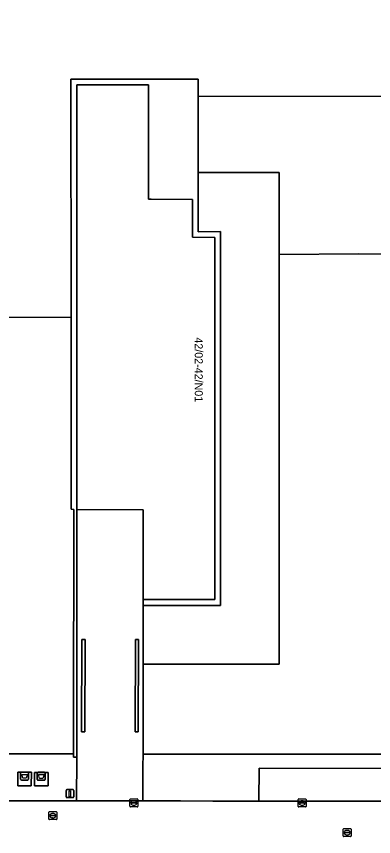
# Model space of a CAD drawing. Extents: x 161477 to 163040, y 383680 to 384871.
# Drawn here: x 162097.4 to 162142.1, y 384500.6 to 384603.1 of the extents above; entities that cross this region are included whole.
import ezdxf

# ---------------------------------------------------------------- set-up
doc = ezdxf.new("R2010")
doc.units = 0
for name, color, linetype in [('IMGEO_Afval_apart_plaats', 7, 'Continuous'), ('IMGEO_Berm_groen', 7, 'Continuous'), ('IMGEO_Groenvoorziening', 7, 'Continuous'), ('IMGEO_Kolk', 7, 'Continuous'), ('IMGEO_Lichtmast', 7, 'Continuous'), ('IMGEO_Muur', 7, 'Continuous'), ('IMGEO_Pand', 7, 'Continuous'), ('IMGEO_Pand_nummerreeks', 7, 'Continuous'), ('IMGEO_Rijbaan_lokaal_open', 7, 'Continuous'), ('IMGEO_Rioolput', 7, 'Continuous'), ('IMGEO_Terreindeel_halfverhard', 7, 'Continuous'), ('IMGEO_Voetpad_gesloten', 7, 'Continuous'), ('IMGEO_Voetpad_open', 7, 'Continuous')]:
    doc.layers.add(name, color=color, linetype=linetype)

msp = doc.modelspace()

# ---------------------------------------------------------------- linework, layer by layer
at = {"layer": 'IMGEO_Afval_apart_plaats'}
for p, q in [((162098.03, 384508.63), (162098.82, 384508.63)), ((162098.82, 384508.63), (162098.03, 384508.63)), ((162100.11, 384508.6), (162100.9, 384508.6)), ((162100.9, 384508.6), (162100.11, 384508.6)), ((162097.93, 384507.73), (162097.93, 384508.53)), ((162097.93, 384508.53), (162097.93, 384507.73)), ((162098.82, 384507.63), (162098.03, 384507.63)), ((162098.03, 384507.63), (162098.82, 384507.63)), ((162098.92, 384508.53), (162098.92, 384507.73)), ((162098.92, 384507.73), (162098.92, 384508.53)), ((162100.01, 384507.7), (162100.01, 384508.5)), ((162100.01, 384508.5), (162100.01, 384507.7)), ((162100.9, 384507.6), (162100.11, 384507.6)), ((162100.11, 384507.6), (162100.9, 384507.6)), ((162101, 384508.5), (162101, 384507.7)), ((162101, 384507.7), (162101, 384508.5))]:
    msp.add_line(p, q, dxfattribs=at)
for points in [[(162098.07, 384508.34), (162098.78, 384508.34), (162098.63, 384507.87), (162098.22, 384507.87), (162098.07, 384508.34)], [(162100.15, 384508.32), (162100.86, 384508.32), (162100.71, 384507.84), (162100.3, 384507.84), (162100.15, 384508.32)]]:
    msp.add_lwpolyline(points, dxfattribs=at)
for centre, start, end in [((162098.03, 384508.53), 90, 180), ((162098.03, 384508.53), 90, 180), ((162098.82, 384508.53), 0, 90), ((162098.82, 384508.53), 360, 90), ((162100.11, 384508.5), 90, 180), ((162100.11, 384508.5), 90, 180), ((162100.9, 384508.5), 0, 90), ((162100.9, 384508.5), 360, 90), ((162098.03, 384507.73), 180, 270), ((162098.03, 384507.73), 180, 270), ((162098.82, 384507.73), 270, 0), ((162098.82, 384507.73), 270, 0), ((162100.11, 384507.7), 180, 270), ((162100.11, 384507.7), 180, 270), ((162100.9, 384507.7), 270, 0), ((162100.9, 384507.7), 270, 0)]:
    msp.add_arc(centre, 0.1, start, end, dxfattribs=at)
at = {"layer": 'IMGEO_Berm_groen'}
msp.add_lwpolyline([(162154.92, 384506.18), (162154.87, 384509.09), (162127.77, 384509.1), (162127.75, 384505), (162128.86, 384505), (162133.88, 384504.99), (162139.88, 384504.99), (162146.74, 384504.98), (162149.92, 384504.98), (162154.94, 384504.98)], close=True, dxfattribs=at)
at = {"layer": 'IMGEO_Groenvoorziening'}
for points in [[(162092.42, 384565.46), (162104.24, 384565.48), (162104.22, 384595.23), (162120.16, 384595.23), (162120.16, 384593.06), (162149.39, 384593.1), (162181.21, 384593.14), (162181.61, 384593.14), (162181.62, 384677.83)], [(162181.61, 384585.7), (162181.6, 384589.65), (162179.75, 384589.59), (162177.33, 384589.51), (162177.37, 384588.93), (162177.41, 384587.92), (162176.25, 384587.93), (162176.26, 384588.9), (162150.28, 384588.87), (162150.2, 384573.37), (162140.26, 384573.4), (162130.29, 384573.3), (162130.29, 384522.1), (162117.16, 384522.11), (162113.26, 384522.11), (162113.25, 384510.87), (162114.32, 384510.87), (162161.89, 384510.85), (162161.87, 384506.76), (162171.77, 384506.77)]]:
    msp.add_lwpolyline(points, dxfattribs=at)
for points in [[(162150.28, 384588.87), (162176.26, 384588.9), (162177.37, 384588.93), (162177.33, 384589.51), (162179.75, 384589.59), (162181.6, 384589.65), (162181.61, 384593.14), (162181.21, 384593.14), (162149.39, 384593.1), (162120.16, 384593.06), (162120.14, 384583.57), (162120.77, 384583.57), (162130.29, 384583.57), (162130.29, 384573.3), (162140.26, 384573.4), (162150.2, 384573.37)], [(162130.29, 384573.3), (162130.29, 384583.57), (162120.77, 384583.57), (162120.14, 384583.57), (162120.14, 384576.17), (162122.92, 384576.2), (162122.94, 384529.44), (162114.94, 384529.44), (162113.27, 384529.44), (162113.26, 384522.11), (162117.16, 384522.11), (162130.29, 384522.1)], [(162104.58, 384541.45), (162104.26, 384541.47), (162104.25, 384558.01), (162104.24, 384565.48), (162092.42, 384565.46), (162092.49, 384524.58), (162095.31, 384524.58), (162095.31, 384523.68), (162095.91, 384523.66), (162095.88, 384521.33), (162095.28, 384521.33), (162095.26, 384520.54), (162092.48, 384520.55), (162092.43, 384513.08), (162092.43, 384510.89), (162092.92, 384510.89), (162102.2, 384510.89), (162104.55, 384510.89), (162104.55, 384513.49)]]:
    msp.add_lwpolyline(points, close=True, dxfattribs=at)
at = {"layer": 'IMGEO_Kolk'}
for p, q in [((162111.6, 384504.35), (162111.6, 384505.2)), ((162111.68, 384505.27), (162112.53, 384505.27)), ((162111.86, 384504.77), (162111.86, 384504.78)), ((162111.9, 384504.82), (162112.3, 384504.82)), ((162112.3, 384504.73), (162111.9, 384504.73)), ((162112.09, 384505.05), (162112.11, 384505.05)), ((162112.11, 384504.49), (162112.09, 384504.49)), ((162112.34, 384504.78), (162112.34, 384504.77)), ((162112.6, 384505.2), (162112.6, 384504.35)), ((162132.66, 384504.34), (162132.66, 384505.19)), ((162132.73, 384505.26), (162133.58, 384505.26)), ((162132.91, 384504.76), (162132.91, 384504.77)), ((162133.35, 384504.72), (162132.95, 384504.72)), ((162132.96, 384504.81), (162133.35, 384504.81)), ((162133.14, 384505.04), (162133.17, 384505.04)), ((162133.17, 384504.48), (162133.14, 384504.48)), ((162133.4, 384504.77), (162133.4, 384504.76)), ((162133.66, 384505.19), (162133.66, 384504.34)), ((162112.53, 384504.27), (162111.68, 384504.27)), ((162133.58, 384504.26), (162132.73, 384504.26))]:
    msp.add_line(p, q, dxfattribs=at)
for points in [[(162111.6, 384504.35), (162111.6, 384505.2)], [(162111.68, 384505.27), (162112.53, 384505.27)], [(162112.6, 384505.2), (162112.6, 384504.35)], [(162132.66, 384504.34), (162132.66, 384505.19)], [(162132.73, 384505.26), (162133.58, 384505.26)], [(162133.66, 384505.19), (162133.66, 384504.34)], [(162112.53, 384504.27), (162111.68, 384504.27)], [(162133.58, 384504.26), (162132.73, 384504.26)]]:
    msp.add_lwpolyline(points, dxfattribs=at)
for centre, radius, start, end in [((162111.68, 384505.2), 0.0765, 91.552, 178.448), ((162111.68, 384505.2), 0.0765, 91.552, 178.448), ((162111.9, 384504.78), 0.0403, 85.8775, 175.7526), ((162111.9, 384504.77), 0.0366, 178.938, 274.7102), ((162112.31, 384504.78), 0.0386, 1.7309, 96.639), ((162112.3, 384504.77), 0.043, 264.8664, 352.4533), ((162112.53, 384505.2), 0.0765, 1.552, 88.448), ((162112.53, 384505.2), 0.0765, 1.552, 88.448), ((162132.73, 384505.19), 0.0765, 91.552, 178.448), ((162132.73, 384505.19), 0.0765, 91.552, 178.448), ((162132.95, 384504.77), 0.0403, 85.8775, 175.7526), ((162132.95, 384504.76), 0.0366, 178.938, 274.7102), ((162133.36, 384504.77), 0.0386, 1.7309, 96.639), ((162133.36, 384504.76), 0.043, 264.8664, 352.4533), ((162133.58, 384505.19), 0.0765, 1.552, 88.448), ((162133.58, 384505.19), 0.0765, 1.552, 88.448), ((162111.68, 384504.35), 0.0765, 181.552, 268.448), ((162111.68, 384504.35), 0.0765, 181.552, 268.448), ((162112.53, 384504.35), 0.0765, 271.552, 358.448), ((162112.53, 384504.35), 0.0765, 271.552, 358.448), ((162132.73, 384504.34), 0.0765, 181.552, 268.448), ((162132.73, 384504.34), 0.0765, 181.552, 268.448), ((162133.58, 384504.34), 0.0765, 271.552, 358.448), ((162133.58, 384504.34), 0.0765, 271.552, 358.448)]:
    msp.add_arc(centre, radius, start, end, dxfattribs=at)
for centre, major_axis, ratio, start_param, end_param in [((162112.09, 384504.77), (-0.387, 0.002), 0.722429, 4.712389, 7.853982), ((162112.11, 384504.77), (-0.39, 0.002), 0.717154, 1.570796, 4.712389), ((162133.14, 384504.76), (-0.387, 0.002), 0.722429, 4.712389, 7.853982), ((162133.17, 384504.76), (-0.39, 0.002), 0.717154, 1.570796, 4.712389)]:
    msp.add_ellipse(centre, major_axis=major_axis, ratio=ratio, start_param=start_param, end_param=end_param, dxfattribs=at)
at = {"layer": 'IMGEO_Lichtmast'}
for p, q in [((162103.61, 384505.53), (162103.61, 384506.33)), ((162103.61, 384506.33), (162103.61, 384505.53)), ((162103.71, 384506.43), (162104.49, 384506.43)), ((162104.49, 384506.43), (162103.71, 384506.43)), ((162104.59, 384506.33), (162104.59, 384505.53)), ((162104.59, 384505.53), (162104.59, 384506.33)), ((162104.49, 384505.43), (162103.71, 384505.43)), ((162103.71, 384505.43), (162104.49, 384505.43))]:
    msp.add_line(p, q, dxfattribs=at)
msp.add_lwpolyline([(162104.02, 384506.3), (162104.18, 384506.3), (162104.18, 384505.55), (162104.02, 384505.55), (162104.02, 384506.3)], dxfattribs=at)
for centre, start, end in [((162103.71, 384506.33), 90, 180), ((162103.71, 384506.33), 90, 180), ((162103.71, 384505.53), 180, 270), ((162103.71, 384505.53), 180, 270), ((162104.49, 384506.33), 0, 90), ((162104.49, 384506.33), 360, 90), ((162104.49, 384505.53), 270, 0), ((162104.49, 384505.53), 270, 0)]:
    msp.add_arc(centre, 0.1, start, end, dxfattribs=at)
at = {"layer": 'IMGEO_Muur'}
for points in [[(162106.01, 384525.21), (162105.61, 384525.21), (162105.56, 384513.65), (162105.96, 384513.65)], [(162112.7, 384525.21), (162112.3, 384525.21), (162112.25, 384513.65), (162112.65, 384513.65)]]:
    msp.add_lwpolyline(points, close=True, dxfattribs=at)
at = {"layer": 'IMGEO_Pand'}
msp.add_lwpolyline([(162122.22, 384575.45), (162119.42, 384575.48), (162119.42, 384580.21), (162114.27, 384580.22), (162113.93, 384580.22), (162113.93, 384580.39), (162113.93, 384594.52), (162104.96, 384594.52), (162104.96, 384584.52), (162104.98, 384541.44), (162113.27, 384541.41), (162113.27, 384530.18), (162122.24, 384530.21)], close=True, dxfattribs=at)
at = {"layer": 'IMGEO_Rijbaan_lokaal_open'}
msp.add_lwpolyline([(162171.83, 384504.97), (162160.94, 384504.98), (162155.92, 384504.98), (162154.94, 384504.98), (162149.92, 384504.98), (162146.74, 384504.98), (162139.88, 384504.99), (162133.88, 384504.99), (162128.86, 384505), (162127.75, 384505), (162122.95, 384505), (162121.99, 384505), (162117.94, 384505.01), (162113.24, 384505.01), (162112.46, 384505.01), (162111.95, 384505.01), (162104.94, 384505.02), (162101.91, 384505.02), (162101.38, 384505.02), (162096.44, 384505.03)], dxfattribs=at)
at = {"layer": 'IMGEO_Rioolput'}
for p, q in [((162101.46, 384502.75), (162101.46, 384503.61)), ((162101.53, 384503.68), (162102.39, 384503.68)), ((162101.95, 384503.46), (162101.97, 384503.46)), ((162102.46, 384503.61), (162102.46, 384502.75)), ((162102.39, 384502.68), (162101.53, 384502.68)), ((162101.72, 384503.17), (162101.72, 384503.19)), ((162101.76, 384503.22), (162102.16, 384503.22)), ((162102.16, 384503.14), (162101.76, 384503.14)), ((162101.97, 384502.9), (162101.94, 384502.9)), ((162102.2, 384503.19), (162102.2, 384503.17)), ((162138.29, 384500.63), (162138.29, 384501.49)), ((162138.36, 384501.56), (162139.22, 384501.56)), ((162139.29, 384501.49), (162139.29, 384500.63)), ((162139.22, 384500.56), (162138.36, 384500.56)), ((162138.55, 384501.05), (162138.55, 384501.07)), ((162138.59, 384501.1), (162138.99, 384501.1)), ((162138.99, 384501.02), (162138.59, 384501.02)), ((162138.8, 384500.78), (162138.77, 384500.78)), ((162138.78, 384501.34), (162138.8, 384501.34)), ((162139.03, 384501.07), (162139.03, 384501.05))]:
    msp.add_line(p, q, dxfattribs=at)
for points in [[(162101.46, 384502.75), (162101.46, 384503.61)], [(162101.53, 384503.68), (162102.39, 384503.68)], [(162102.46, 384503.61), (162102.46, 384502.75)], [(162102.39, 384502.68), (162101.53, 384502.68)], [(162138.29, 384500.63), (162138.29, 384501.49)], [(162138.36, 384501.56), (162139.22, 384501.56)], [(162139.29, 384501.49), (162139.29, 384500.63)], [(162139.22, 384500.56), (162138.36, 384500.56)]]:
    msp.add_lwpolyline(points, dxfattribs=at)
for centre, radius, start, end in [((162101.54, 384503.6), 0.0765, 91.552, 178.448), ((162101.54, 384503.6), 0.0765, 91.552, 178.448), ((162102.38, 384503.6), 0.0765, 1.552, 88.448), ((162102.38, 384503.6), 0.0765, 1.552, 88.448), ((162101.54, 384502.76), 0.0765, 181.552, 268.448), ((162101.54, 384502.76), 0.0765, 181.552, 268.448), ((162101.76, 384503.18), 0.0403, 85.8775, 175.7526), ((162101.75, 384503.17), 0.0366, 178.938, 274.7102), ((162102.16, 384503.18), 0.0386, 1.7309, 96.639), ((162102.16, 384503.18), 0.043, 264.8664, 352.4533), ((162102.38, 384502.76), 0.0765, 271.552, 358.448), ((162102.38, 384502.76), 0.0765, 271.552, 358.448), ((162138.37, 384501.48), 0.0765, 91.552, 178.448), ((162138.37, 384501.48), 0.0765, 91.552, 178.448), ((162139.21, 384501.48), 0.0765, 1.552, 88.448), ((162139.21, 384501.48), 0.0765, 1.552, 88.448), ((162138.37, 384500.64), 0.0765, 181.552, 268.448), ((162138.37, 384500.64), 0.0765, 181.552, 268.448), ((162138.59, 384501.06), 0.0403, 85.8775, 175.7526), ((162138.58, 384501.05), 0.0366, 178.938, 274.7102), ((162138.99, 384501.06), 0.0386, 1.7309, 96.639), ((162138.99, 384501.06), 0.043, 264.8664, 352.4533), ((162139.21, 384500.64), 0.0765, 271.552, 358.448), ((162139.21, 384500.64), 0.0765, 271.552, 358.448)]:
    msp.add_arc(centre, radius, start, end, dxfattribs=at)
for centre, major_axis, ratio, start_param, end_param in [((162101.95, 384503.18), (-0.387, 0.002), 0.722429, 4.712389, 7.853982), ((162101.97, 384503.18), (-0.39, 0.002), 0.717154, 1.570796, 4.712389), ((162138.78, 384501.06), (-0.387, 0.002), 0.722429, 4.712389, 7.853982), ((162138.8, 384501.06), (-0.39, 0.002), 0.717154, 1.570796, 4.712389)]:
    msp.add_ellipse(centre, major_axis=major_axis, ratio=ratio, start_param=start_param, end_param=end_param, dxfattribs=at)
at = {"layer": 'IMGEO_Terreindeel_halfverhard'}
msp.add_lwpolyline([(162120.16, 384593.06), (162120.16, 384595.23), (162104.22, 384595.23), (162104.24, 384565.48), (162104.25, 384558.01), (162104.26, 384541.47), (162104.58, 384541.45), (162104.55, 384513.49), (162104.55, 384510.89), (162104.55, 384510.49), (162104.95, 384510.49), (162104.98, 384541.44), (162104.96, 384584.52), (162104.96, 384594.52), (162113.93, 384594.52), (162113.93, 384580.39), (162113.93, 384580.22), (162114.27, 384580.22), (162119.42, 384580.21), (162119.42, 384575.48), (162122.22, 384575.45), (162122.24, 384530.21), (162113.27, 384530.18), (162113.27, 384529.44), (162114.94, 384529.44), (162122.94, 384529.44), (162122.92, 384576.2), (162120.14, 384576.17), (162120.14, 384583.57)], close=True, dxfattribs=at)
at = {"layer": 'IMGEO_Voetpad_gesloten'}
for points in [[(162099.27, 384506.91), (162099.29, 384508.61), (162097.6, 384508.6), (162097.58, 384506.9)], [(162101.37, 384506.92), (162101.36, 384508.59), (162099.68, 384508.59), (162099.68, 384506.9)]]:
    msp.add_lwpolyline(points, close=True, dxfattribs=at)
at = {"layer": 'IMGEO_Voetpad_open'}
for points in [[(162113.27, 384529.44), (162113.27, 384530.18), (162113.27, 384541.41), (162104.98, 384541.44), (162104.95, 384510.49), (162104.94, 384505.02), (162111.95, 384505.01), (162112.46, 384505.01), (162113.24, 384505.01), (162113.24, 384509.26), (162113.25, 384510.87), (162113.26, 384522.11)], [(162105.96, 384513.65), (162105.56, 384513.65), (162105.61, 384525.21), (162106.01, 384525.21)], [(162112.3, 384525.21), (162112.7, 384525.21), (162112.65, 384513.65), (162112.25, 384513.65)], [(162097.6, 384508.6), (162099.29, 384508.61), (162099.27, 384506.91), (162097.58, 384506.9)], [(162099.68, 384508.59), (162101.36, 384508.59), (162101.37, 384506.92), (162099.68, 384506.9)]]:
    msp.add_lwpolyline(points, close=True, dxfattribs=at)
for points in [[(162096.44, 384505.03), (162101.38, 384505.02), (162101.91, 384505.02), (162104.94, 384505.02), (162104.95, 384510.49), (162104.55, 384510.49), (162104.55, 384510.89), (162102.2, 384510.89), (162092.92, 384510.89)], [(162161.89, 384510.85), (162114.32, 384510.87), (162113.25, 384510.87), (162113.24, 384509.26), (162113.24, 384505.01), (162117.94, 384505.01), (162121.99, 384505), (162122.95, 384505), (162127.75, 384505), (162127.77, 384509.1), (162154.87, 384509.09), (162154.92, 384506.18), (162154.94, 384504.98), (162155.92, 384504.98), (162160.94, 384504.98), (162171.83, 384504.97)]]:
    msp.add_lwpolyline(points, dxfattribs=at)

# ---------------------------------------------------------------- texts
at = {"layer": 'IMGEO_Pand_nummerreeks'}
msp.add_text('42/02-42/N01', height=1, rotation=270.0227, dxfattribs=at).set_placement((162119.72, 384562.96))

doc.saveas('drawing.dxf')
